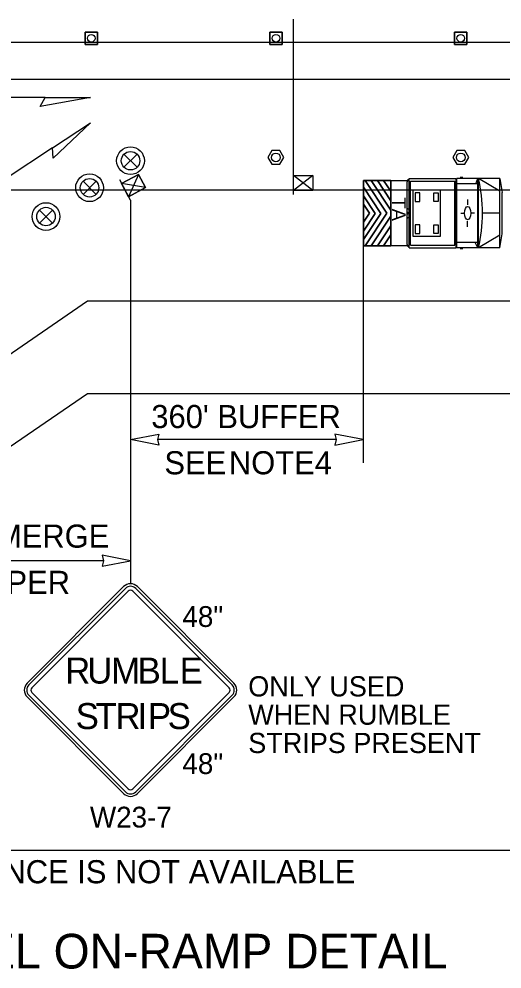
# Model space of a CAD drawing. Extents: x 99999 to 100116, y 99995 to 100013.
# Drawn here: x 100052.499 to 100054.172, y 100004.799 to 100008.087 of the extents above; entities that cross this region are included whole.
import ezdxf

# ---------------------------------------------------------------- set-up
doc = ezdxf.new("R2010")
doc.units = 0
for name, color, linetype in [('RD_MK_LineEdgeYellow', 7, 'Continuous'), ('RD_MK_LineLane', 7, 'Continuous'), ('SH_DE_DetailHeading2Text', 7, 'Continuous'), ('TR_SN_ConstructionSigns', 7, 'Continuous'), ('TR_WZ_PortableSignMount5ftMinBlk-Org', 7, 'Continuous'), ('TR_WZ_PortableSignMount5ftMinBlk-Wht', 7, 'Continuous'), ('TR_WZ_TallChanDevice', 7, 'Continuous'), ('TR_WZ_TrafficCone', 7, 'Continuous'), ('TR_WZ_TrafficSafetyDrum', 7, 'Continuous'), ('TR_WZ_TransportableAttenuator', 7, 'Continuous'), ('TR_WZ_WorkZoneDetails', 7, 'Continuous'), ('TR_WZ_WorkZoneTextCurrent', 7, 'Continuous')]:
    doc.layers.add(name, color=color, linetype=linetype)

msp = doc.modelspace()

# ---------------------------------------------------------------- linework, layer by layer
at = {"layer": 'RD_MK_LineEdgeYellow'}
for p, q in [((100048.195, 100007.8789), (100055.43, 100007.8789)), ((100052.1758, 100006.7269), (100052.7368, 100007.1109)), ((100052.7368, 100007.1109), (100055.43, 100007.1109))]:
    msp.add_line(p, q, dxfattribs=at)
at = {"layer": 'RD_MK_LineLane'}
msp.add_lwpolyline([(100055.43, 100007.4949), (100048.195, 100007.4949)], dxfattribs=at)
at = {"layer": 'TR_SN_ConstructionSigns'}
for p, q in [((100052.8616, 100006.122), (100052.5275, 100005.7879)), ((100052.8676, 100006.1161), (100052.5334, 100005.7819)), ((100052.5434, 100005.772), (100052.8775, 100006.1061)), ((100052.8934, 100006.1061), (100053.2275, 100005.772)), ((100053.2375, 100005.7819), (100052.9034, 100006.1161)), ((100053.2434, 100005.7879), (100052.9093, 100006.122)), ((100052.5275, 100005.7402), (100052.8616, 100005.4061)), ((100052.5334, 100005.7462), (100052.8676, 100005.412)), ((100052.8775, 100005.422), (100052.5434, 100005.7561)), ((100053.2275, 100005.7561), (100052.8934, 100005.422)), ((100052.9034, 100005.412), (100053.2375, 100005.7462)), ((100052.9093, 100005.4061), (100053.2434, 100005.7402))]:
    msp.add_line(p, q, dxfattribs=at)
for centre, radius, start, end in [((100052.8855, 100006.0982), 0.0338, 45, 135), ((100052.8855, 100006.0982), 0.0253, 45, 135), ((100052.8855, 100006.0982), 0.0113, 45, 135), ((100052.5513, 100005.764), 0.0338, 135, 225), ((100052.5513, 100005.764), 0.0253, 135, 225), ((100052.5513, 100005.764), 0.0113, 135, 225), ((100053.2196, 100005.764), 0.0113, 315, 45), ((100053.2196, 100005.764), 0.0253, 315, 45), ((100053.2196, 100005.764), 0.0338, 315, 45), ((100052.8855, 100005.4299), 0.0338, 225, 315), ((100052.8855, 100005.4299), 0.0253, 225, 315), ((100052.8855, 100005.4299), 0.0113, 225, 315)]:
    msp.add_arc(centre, radius, start, end, dxfattribs=at)
at = {"layer": 'TR_WZ_PortableSignMount5ftMinBlk-Org'}
for p, q in [((100052.9136, 100007.5491), (100052.8789, 100007.4719)), ((100052.8855, 100007.4595), (100052.8481, 100007.5303)), ((100052.9379, 100007.5031), (100052.8546, 100007.5179)), ((100052.8963, 100007.5106), (100052.8963, 100007.5106)), ((100052.8963, 100007.5105), (100052.8963, 100007.5105))]:
    msp.add_line(p, q, dxfattribs=at)
for points in [[(100052.9136, 100007.5491), (100052.9379, 100007.5031), (100052.8789, 100007.4719), (100052.8546, 100007.5179)], [(100052.8789, 100007.4719), (100052.9379, 100007.5031), (100052.9136, 100007.5491), (100052.8546, 100007.5179)]]:
    msp.add_lwpolyline(points, close=True, dxfattribs=at)
at = {"layer": 'TR_WZ_PortableSignMount5ftMinBlk-Wht'}
for p, q in [((100053.45, 100007.4789), (100053.45, 100007.5589)), ((100053.5167, 100007.5449), (100053.45, 100007.4929)), ((100053.5167, 100007.4929), (100053.45, 100007.5449)), ((100053.4834, 100007.5189), (100053.4834, 100007.5189)), ((100053.4835, 100007.519), (100053.4835, 100007.519))]:
    msp.add_line(p, q, dxfattribs=at)
msp.add_lwpolyline([(100053.5167, 100007.5449), (100053.5167, 100007.4929), (100053.45, 100007.4929), (100053.45, 100007.5449)], close=True, dxfattribs=at)
at = {"layer": 'TR_WZ_TallChanDevice'}
for points in [[(100053.4033, 100007.6319), (100053.3755, 100007.6319), (100053.3617, 100007.6079), (100053.3755, 100007.5839), (100053.4033, 100007.5839), (100053.4171, 100007.6079)], [(100054.0433, 100007.6319), (100054.0155, 100007.6319), (100054.0017, 100007.6079), (100054.0155, 100007.5839), (100054.0433, 100007.5839), (100054.0571, 100007.6079)]]:
    msp.add_lwpolyline(points, close=True, dxfattribs=at)
for points in [[(100053.4033, 100007.6319), (100053.3755, 100007.6319), (100053.3617, 100007.6079), (100053.3755, 100007.5839), (100053.4033, 100007.5839), (100053.4171, 100007.6079), (100053.4033, 100007.6319)], [(100054.0433, 100007.6319), (100054.0155, 100007.6319), (100054.0017, 100007.6079), (100054.0155, 100007.5839), (100054.0433, 100007.5839), (100054.0571, 100007.6079), (100054.0433, 100007.6319)]]:
    msp.add_lwpolyline(points, dxfattribs=at)
for centre in [(100053.3894, 100007.6079), (100054.0294, 100007.6079)]:
    msp.add_circle(centre, 0.015, dxfattribs=at)
at = {"layer": 'TR_WZ_TrafficCone'}
for points in [[(100052.7281, 100008.0416), (100052.7707, 100008.0416), (100052.7707, 100007.9989), (100052.7281, 100007.9989), (100052.7281, 100008.0416)], [(100052.7281, 100007.9989), (100052.7707, 100007.9989), (100052.7707, 100008.0416), (100052.7281, 100008.0416), (100052.7281, 100007.9989)], [(100053.3681, 100008.0416), (100053.4107, 100008.0416), (100053.4107, 100007.9989), (100053.3681, 100007.9989), (100053.3681, 100008.0416)], [(100053.3681, 100007.9989), (100053.4107, 100007.9989), (100053.4107, 100008.0416), (100053.3681, 100008.0416), (100053.3681, 100007.9989)], [(100054.0081, 100008.0416), (100054.0507, 100008.0416), (100054.0507, 100007.9989), (100054.0081, 100007.9989), (100054.0081, 100008.0416)], [(100054.0081, 100007.9989), (100054.0507, 100007.9989), (100054.0507, 100008.0416), (100054.0081, 100008.0416), (100054.0081, 100007.9989)]]:
    msp.add_lwpolyline(points, dxfattribs=at)
for centre in [(100052.7494, 100008.0202), (100053.3894, 100008.0202), (100054.0294, 100008.0202)]:
    msp.add_circle(centre, 0.0133, dxfattribs=at)
at = {"layer": 'TR_WZ_TrafficSafetyDrum'}
for p, q in [((100052.8628, 100007.6189), (100052.9081, 100007.5736)), ((100052.9081, 100007.6189), (100052.8628, 100007.5736)), ((100052.721, 100007.5253), (100052.7662, 100007.48)), ((100052.7662, 100007.5253), (100052.721, 100007.48)), ((100052.57, 100007.4257), (100052.6153, 100007.3805)), ((100052.6153, 100007.4257), (100052.57, 100007.3805))]:
    msp.add_line(p, q, dxfattribs=at)
for centre, radius in [((100052.8855, 100007.5963), 0.048), ((100052.8855, 100007.5963), 0.048), ((100052.8855, 100007.5963), 0.032), ((100052.7436, 100007.5027), 0.048), ((100052.7436, 100007.5027), 0.048), ((100052.7436, 100007.5027), 0.032), ((100052.5927, 100007.4031), 0.048), ((100052.5927, 100007.4031), 0.048), ((100052.5927, 100007.4031), 0.032)]:
    msp.add_circle(centre, radius, dxfattribs=at)
at = {"layer": 'TR_WZ_TransportableAttenuator'}
for p, q in [((100054.0362, 100007.5383), (100054.0273, 100007.5383)), ((100053.7525, 100007.414), (100053.6924, 100007.5046)), ((100053.6924, 100007.5046), (100053.6924, 100007.4751)), ((100053.6924, 100007.4751), (100053.6924, 100007.5046)), ((100053.6924, 100007.5046), (100053.7525, 100007.414)), ((100053.7186, 100007.5275), (100053.6986, 100007.5275)), ((100053.6986, 100007.5275), (100053.7735, 100007.4147)), ((100053.7735, 100007.4147), (100053.6986, 100007.5275)), ((100053.6986, 100007.5275), (100053.7186, 100007.5275)), ((100053.7868, 100007.4248), (100053.7186, 100007.5275)), ((100053.7186, 100007.5275), (100053.7868, 100007.4248)), ((100053.7622, 100007.5275), (100053.7406, 100007.5275)), ((100053.7406, 100007.5275), (100053.7868, 100007.458)), ((100053.7868, 100007.458), (100053.7406, 100007.5275)), ((100053.7406, 100007.5275), (100053.7622, 100007.5275)), ((100053.7868, 100007.4912), (100053.7622, 100007.5275)), ((100053.7622, 100007.5275), (100053.7868, 100007.4912)), ((100053.8512, 100007.5273), (100053.7868, 100007.5273)), ((100053.7868, 100007.5273), (100053.7868, 100007.302)), ((100053.8436, 100007.3062), (100053.8436, 100007.5237)), ((100053.8471, 100007.531), (100053.8506, 100007.531)), ((100053.8506, 100007.2989), (100053.8506, 100007.531)), ((100053.8512, 100007.5349), (100054.0137, 100007.5349)), ((100053.8512, 100007.2949), (100053.8512, 100007.5349)), ((100053.8512, 100007.3024), (100053.8512, 100007.5273)), ((100053.8558, 100007.3045), (100053.8558, 100007.5253)), ((100053.8558, 100007.5253), (100054.0091, 100007.5253)), ((100054.0091, 100007.3045), (100054.0091, 100007.5253)), ((100054.0137, 100007.2949), (100054.0137, 100007.5349)), ((100054.0159, 100007.2949), (100054.0159, 100007.5349)), ((100054.1651, 100007.5349), (100054.0159, 100007.5349)), ((100054.0891, 100007.5163), (100054.0159, 100007.5163)), ((100054.0813, 100007.5163), (100054.0891, 100007.5349)), ((100054.0891, 100007.2949), (100054.0891, 100007.5349)), ((100054.0905, 100007.2949), (100054.0905, 100007.5349)), ((100054.1651, 100007.491), (100054.0905, 100007.5349)), ((100054.1651, 100007.2949), (100054.1651, 100007.5349)), ((100054.1651, 100007.5349), (100054.1724, 100007.4865)), ((100053.6924, 100007.4751), (100053.7332, 100007.4137)), ((100053.7332, 100007.4137), (100053.6924, 100007.4751)), ((100053.7868, 100007.458), (100053.7868, 100007.4912)), ((100053.7868, 100007.4912), (100053.7868, 100007.458)), ((100054.1724, 100007.3434), (100054.1724, 100007.4865)), ((100053.7133, 100007.4146), (100053.6924, 100007.446)), ((100053.6924, 100007.446), (100053.6924, 100007.3835)), ((100053.6924, 100007.446), (100053.7133, 100007.4146)), ((100053.6924, 100007.3835), (100053.6924, 100007.446)), ((100054.0533, 100007.4625), (100054.0533, 100007.4431)), ((100053.6924, 100007.3835), (100053.7133, 100007.4146)), ((100053.7133, 100007.4146), (100053.6924, 100007.3835)), ((100053.6924, 100007.3235), (100053.7525, 100007.414)), ((100053.7525, 100007.414), (100053.6924, 100007.3235)), ((100053.7332, 100007.4137), (100053.6924, 100007.3526)), ((100053.6924, 100007.3526), (100053.7332, 100007.4137)), ((100053.7735, 100007.4147), (100053.6986, 100007.302)), ((100053.6986, 100007.302), (100053.7735, 100007.4147)), ((100053.7868, 100007.4048), (100053.7868, 100007.4248)), ((100053.7868, 100007.4248), (100053.7868, 100007.4048)), ((100053.8436, 100007.4318), (100053.8506, 100007.4273)), ((100053.8455, 100007.4149), (100053.8487, 100007.4149)), ((100053.8471, 100007.4116), (100053.8471, 100007.4183)), ((100054.0295, 100007.4148), (100054.0394, 100007.4148)), ((100054.0422, 100007.4153), (100054.0422, 100007.4153)), ((100054.0771, 100007.4148), (100054.0672, 100007.4148)), ((100054.1651, 100007.4149), (100054.1051, 100007.4149)), ((100053.719, 100007.302), (100053.7868, 100007.4048)), ((100053.7868, 100007.4048), (100053.719, 100007.302)), ((100053.8436, 100007.398), (100053.8506, 100007.4025)), ((100054.0533, 100007.3674), (100054.0533, 100007.3868)), ((100053.6924, 100007.3526), (100053.6924, 100007.3235)), ((100053.6924, 100007.3235), (100053.6924, 100007.3526)), ((100053.7868, 100007.3715), (100053.7412, 100007.302)), ((100053.7412, 100007.302), (100053.7868, 100007.3715)), ((100053.7615, 100007.302), (100053.7868, 100007.3402)), ((100053.7868, 100007.3402), (100053.7615, 100007.302)), ((100053.7868, 100007.3402), (100053.7868, 100007.3715)), ((100053.7868, 100007.3715), (100053.7868, 100007.3402)), ((100054.1651, 100007.2949), (100054.1724, 100007.3434)), ((100054.0891, 100007.3135), (100054.0159, 100007.3135)), ((100054.0891, 100007.2949), (100054.0796, 100007.3135)), ((100054.1651, 100007.3389), (100054.0905, 100007.2949)), ((100053.6986, 100007.302), (100053.719, 100007.302)), ((100053.719, 100007.302), (100053.6986, 100007.302)), ((100053.7412, 100007.302), (100053.7615, 100007.302)), ((100053.7615, 100007.302), (100053.7412, 100007.302)), ((100053.8512, 100007.302), (100053.7868, 100007.302)), ((100053.8471, 100007.2989), (100053.8506, 100007.2989)), ((100053.8512, 100007.2949), (100054.0137, 100007.2949)), ((100053.8558, 100007.3045), (100054.0091, 100007.3045)), ((100054.1651, 100007.2949), (100054.0159, 100007.2949)), ((100054.0362, 100007.2915), (100054.0273, 100007.2915))]:
    msp.add_line(p, q, dxfattribs=at)
for points in [[(100053.7868, 100007.5275), (100053.6924, 100007.5275), (100053.6924, 100007.302), (100053.7868, 100007.302)], [(100053.8638, 100007.3349), (100053.9598, 100007.3349), (100053.9598, 100007.4949), (100053.8638, 100007.4949)], [(100053.8718, 100007.4549), (100053.8878, 100007.4549), (100053.8878, 100007.4849), (100053.8718, 100007.4849)], [(100053.9518, 100007.4549), (100053.9358, 100007.4549), (100053.9358, 100007.4849), (100053.9518, 100007.4849)], [(100053.8718, 100007.3449), (100053.8878, 100007.3449), (100053.8878, 100007.3749), (100053.8718, 100007.3749)], [(100053.9518, 100007.3449), (100053.9358, 100007.3449), (100053.9358, 100007.3749), (100053.9518, 100007.3749)]]:
    msp.add_lwpolyline(points, close=True, dxfattribs=at)
msp.add_lwpolyline([(100053.7868, 100007.302), (100053.6924, 100007.302), (100053.6924, 100007.5275), (100053.7868, 100007.5273)], dxfattribs=at)
for centre, major_axis, start_param, end_param in [((100053.8471, 100007.5237), (0, 0.00732), 0, 1.570796), ((100053.9838, 100007.4149), (0, 0.2519), 4.215667, 5.208926), ((100053.8471, 100007.3062), (0, -0.00732), 4.712389, 6.283185)]:
    msp.add_ellipse(centre, major_axis=major_axis, ratio=0.481608, start_param=start_param, end_param=end_param, dxfattribs=at)
for centre, major_axis in [((100053.8471, 100007.4149), (0, -0.00338)), ((100054.0533, 100007.4149), (0, -0.0231))]:
    msp.add_ellipse(centre, major_axis=major_axis, ratio=0.481608, dxfattribs=at)
at = {"layer": 'TR_WZ_WorkZoneDetails'}
for p, q in [((100053.45, 100007.5589), (100053.45, 100008.0869)), ((100048.195, 100008.0069), (100055.43, 100008.0069)), ((100052.5898, 100007.8149), (100052.3969, 100007.8149)), ((100052.6158, 100007.6408), (100052.4548, 100007.5346)), ((100052.8855, 100007.4595), (100052.8855, 100006.1319)), ((100053.6914, 100007.4607), (100053.6914, 100006.5509)), ((100052.1758, 100006.4069), (100052.7368, 100006.7909)), ((100052.7368, 100006.7909), (100055.43, 100006.7909)), ((100053.5977, 100006.6309), (100052.9792, 100006.6309)), ((100052.7917, 100006.2119), (100052.2056, 100006.2119)), ((100054.3691, 100005.2082), (100050.6962, 100005.2082))]:
    msp.add_line(p, q, dxfattribs=at)
for points in [[(100052.747, 100007.8149), (100052.572, 100007.7841), (100052.5898, 100007.8149)], [(100052.747, 100007.7274), (100052.6179, 100007.6052), (100052.6158, 100007.6408)], [(100052.8855, 100006.6309), (100052.9837, 100006.6502), (100052.9792, 100006.6309), (100052.9837, 100006.6116)], [(100053.6914, 100006.6309), (100053.5931, 100006.6502), (100053.5977, 100006.6309), (100053.5931, 100006.6116)], [(100052.8855, 100006.2119), (100052.7872, 100006.2312), (100052.7917, 100006.2119), (100052.7872, 100006.1926)]]:
    msp.add_lwpolyline(points, close=True, dxfattribs=at)

# ---------------------------------------------------------------- texts
at = {"layer": 'SH_DE_DetailHeading2Text'}
msp.add_text('OPEN RIGHT PARALLEL ON-RAMP DETAIL', height=0.12, rotation=360, dxfattribs=at).set_placement((100050.7196, 100004.8003))
at = {"layer": 'TR_SN_ConstructionSigns'}
for s, p in [('48"', (100053.0653, 100005.9826)), ('48"', (100053.0653, 100005.4735)), ('W23-7', (100052.7449, 100005.2882))]:
    msp.add_text(s, height=0.072, rotation=360, dxfattribs=at).set_placement(p)
for s, p in [('R', (100052.6591, 100005.7865)), ('U', (100052.7356, 100005.7865)), ('M', (100052.8184, 100005.7865)), ('B', (100052.9102, 100005.7865)), ('L', (100052.9867, 100005.7865)), ('E', (100053.056, 100005.7865)), ('S', (100052.6956, 100005.629)), ('T', (100052.764, 100005.629)), ('R', (100052.8333, 100005.629)), ('I', (100052.9098, 100005.629)), ('P', (100052.9458, 100005.629)), ('S', (100053.0142, 100005.629))]:
    msp.add_text(s, height=0.09, dxfattribs=at).set_placement(p)
at = {"layer": 'TR_WZ_TransportableAttenuator'}
msp.add_text('TA', height=0.048, rotation=270, dxfattribs=at).set_placement((100053.7912, 100007.4698))
at = {"layer": 'TR_WZ_WorkZoneDetails'}
for s, p in [('ONLY USED', (100053.2933, 100005.742)), ('WHEN RUMBLE', (100053.2933, 100005.644)), ('STRIPS PRESENT', (100053.2933, 100005.546))]:
    msp.add_text(s, height=0.07, dxfattribs=at).set_placement(p)
at = {"layer": 'TR_WZ_WorkZoneTextCurrent'}
for s, p in [("360' BUFFER", (100052.9576, 100006.6709)), ('SEE', (100053.0029, 100006.5109)), ('NOTE', (100053.2264, 100006.5109)), ('4', (100053.5237, 100006.5109)), ("720' MERGE", (100052.1911, 100006.2569)), ('TAPER', (100052.3192, 100006.0969)), ('CLOSE ON-RAMP IF DISTANCE IS NOT AVAILABLE', (100051.0782, 100005.0953))]:
    msp.add_text(s, height=0.08, dxfattribs=at).set_placement(p)

doc.saveas('drawing.dxf')
